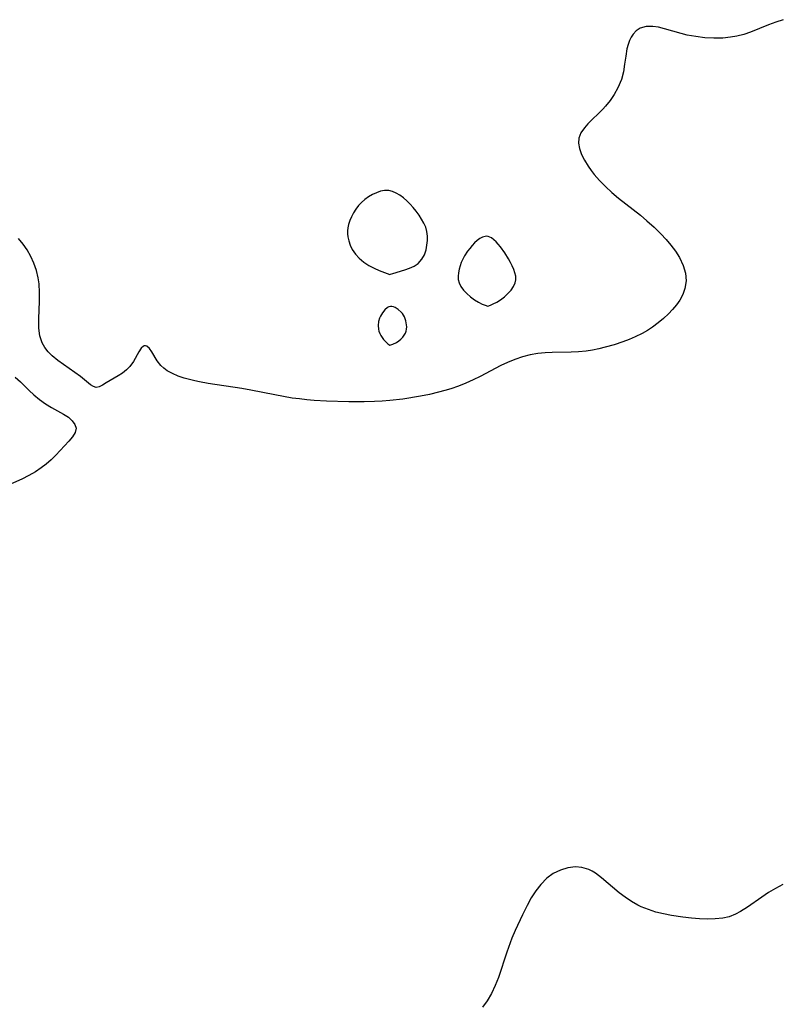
# Model space of a CAD drawing. Header units: metres. Extents: x 1073367 to 1082519, y 1569854 to 1574957.
# Tile 531 of 656: x 1077313 to 1077468, y 1573996 to 1574197. Entities that reach past the tile are written whole.
import ezdxf

# ---------------------------------------------------------------- set-up
doc = ezdxf.new("R2010")
doc.units = ezdxf.units.M
doc.layers.add('CGG_CurvaNivelLidar_v1', color=253, linetype='Continuous', lineweight=30)

msp = doc.modelspace()

# ---------------------------------------------------------------- linework, layer by layer
at = {"layer": 'CGG_CurvaNivelLidar_v1'}
for p, q in [((1077467.3571, 1574196.3703, 69.5), (1077465.8494, 1574195.8168, 69.5)), ((1077468.8973, 1574196.8566, 69.5), (1077467.3571, 1574196.3703, 69.5)), ((1077438.8598, 1574194.5964, 69.5), (1077438.1869, 1574193.8987, 69.5)), ((1077439.6676, 1574195.1025, 69.5), (1077438.8598, 1574194.5964, 69.5)), ((1077440.8753, 1574195.446, 69.5), (1077439.6676, 1574195.1025, 69.5)), ((1077442.2165, 1574195.4796, 69.5), (1077440.8753, 1574195.446, 69.5)), ((1077443.401, 1574195.3061, 69.5), (1077442.2165, 1574195.4796, 69.5)), ((1077444.6297, 1574195.0051, 69.5), (1077443.401, 1574195.3061, 69.5)), ((1077448.0057, 1574194.0163, 69.5), (1077444.6297, 1574195.0051, 69.5)), ((1077462.188, 1574194.3254, 69.5), (1077460.8161, 1574193.8607, 69.5)), ((1077465.8494, 1574195.8168, 69.5), (1077462.188, 1574194.3254, 69.5)), ((1077437.4758, 1574192.628, 69.5), (1077437.1833, 1574191.7932, 69.5)), ((1077437.7969, 1574193.2989, 69.5), (1077437.4758, 1574192.628, 69.5)), ((1077438.1869, 1574193.8987, 69.5), (1077437.7969, 1574193.2989, 69.5)), ((1077449.2559, 1574193.7247, 69.5), (1077448.0057, 1574194.0163, 69.5)), ((1077451.0417, 1574193.3999, 69.5), (1077449.2559, 1574193.7247, 69.5)), ((1077452.8714, 1574193.1713, 69.5), (1077451.0417, 1574193.3999, 69.5)), ((1077454.7235, 1574193.0589, 69.5), (1077452.8714, 1574193.1713, 69.5)), ((1077456.579, 1574193.0916, 69.5), (1077454.7235, 1574193.0589, 69.5)), ((1077458.143, 1574193.2565, 69.5), (1077456.579, 1574193.0916, 69.5)), ((1077459.4176, 1574193.4914, 69.5), (1077458.143, 1574193.2565, 69.5)), ((1077460.8161, 1574193.8607, 69.5), (1077459.4176, 1574193.4914, 69.5)), ((1077436.9569, 1574190.9001, 69.5), (1077436.6936, 1574189.3774, 69.5)), ((1077437.1833, 1574191.7932, 69.5), (1077436.9569, 1574190.9001, 69.5)), ((1077436.6936, 1574189.3774, 69.5), (1077436.4762, 1574187.7926, 69.5)), ((1077436.4762, 1574187.7926, 69.5), (1077436.213, 1574186.1885, 69.5)), ((1077435.8108, 1574184.6048, 69.5), (1077435.1109, 1574182.9191, 69.5)), ((1077436.213, 1574186.1885, 69.5), (1077435.8108, 1574184.6048, 69.5)), ((1077435.1109, 1574182.9191, 69.5), (1077434.3348, 1574181.5662, 69.5)), ((1077433.4868, 1574180.3553, 69.5), (1077432.5485, 1574179.2118, 69.5)), ((1077434.3348, 1574181.5662, 69.5), (1077433.4868, 1574180.3553, 69.5)), ((1077431.9906, 1574178.602, 69.5), (1077428.9665, 1574175.5475, 69.5)), ((1077432.5485, 1574179.2118, 69.5), (1077431.9906, 1574178.602, 69.5)), ((1077428.2569, 1574174.7382, 69.5), (1077427.5537, 1574173.72, 69.5)), ((1077428.9665, 1574175.5475, 69.5), (1077428.2569, 1574174.7382, 69.5)), ((1077427.1382, 1574172.6567, 69.5), (1077427.0757, 1574171.6139, 69.5)), ((1077427.5537, 1574173.72, 69.5), (1077427.1382, 1574172.6567, 69.5)), ((1077427.0757, 1574171.6139, 69.5), (1077427.2744, 1574170.513, 69.5)), ((1077427.2744, 1574170.513, 69.5), (1077427.6884, 1574169.3347, 69.5)), ((1077427.6884, 1574169.3347, 69.5), (1077428.2757, 1574168.127, 69.5)), ((1077428.2757, 1574168.127, 69.5), (1077429.011, 1574166.91, 69.5)), ((1077429.011, 1574166.91, 69.5), (1077429.6033, 1574166.0634, 69.5)), ((1077429.6033, 1574166.0634, 69.5), (1077430.2517, 1574165.2247, 69.5)), ((1077430.2517, 1574165.2247, 69.5), (1077431.3069, 1574164.0025, 69.5)), ((1077431.3069, 1574164.0025, 69.5), (1077432.5306, 1574162.7575, 69.5)), ((1077432.5306, 1574162.7575, 69.5), (1077433.8451, 1574161.5555, 69.5)), ((1077383.3846, 1574160.1217, 69.5), (1077382.6865, 1574159.5068, 69.5)), ((1077384.1372, 1574160.6587, 69.5), (1077383.3846, 1574160.1217, 69.5)), ((1077384.9263, 1574161.1187, 69.5), (1077384.1372, 1574160.6587, 69.5)), ((1077385.7369, 1574161.496, 69.5), (1077384.9263, 1574161.1187, 69.5)), ((1077386.5564, 1574161.7777, 69.5), (1077385.7369, 1574161.496, 69.5)), ((1077387.3731, 1574161.943, 69.5), (1077386.5564, 1574161.7777, 69.5)), ((1077387.8364, 1574161.974, 69.5), (1077387.3731, 1574161.943, 69.5)), ((1077388.2938, 1574161.9483, 69.5), (1077387.8364, 1574161.974, 69.5)), ((1077389.0603, 1574161.7613, 69.5), (1077388.2938, 1574161.9483, 69.5)), ((1077389.8077, 1574161.4242, 69.5), (1077389.0603, 1574161.7613, 69.5)), ((1077390.5375, 1574160.9725, 69.5), (1077389.8077, 1574161.4242, 69.5)), ((1077391.2496, 1574160.4332, 69.5), (1077390.5375, 1574160.9725, 69.5)), ((1077391.9424, 1574159.8265, 69.5), (1077391.2496, 1574160.4332, 69.5)), ((1077433.8451, 1574161.5555, 69.5), (1077435.2281, 1574160.3924, 69.5)), ((1077435.2281, 1574160.3924, 69.5), (1077439.6846, 1574156.8714, 69.5)), ((1077381.5563, 1574158.1365, 69.5), (1077381.0806, 1574157.3801, 69.5)), ((1077382.0906, 1574158.8504, 69.5), (1077381.5563, 1574158.1365, 69.5)), ((1077382.6865, 1574159.5068, 69.5), (1077382.0906, 1574158.8504, 69.5)), ((1077392.6124, 1574159.1672, 69.5), (1077391.9424, 1574159.8265, 69.5)), ((1077393.2542, 1574158.4653, 69.5), (1077392.6124, 1574159.1672, 69.5)), ((1077393.8788, 1574157.7044, 69.5), (1077393.2542, 1574158.4653, 69.5)), ((1077380.6646, 1574156.5934, 69.5), (1077380.3145, 1574155.7861, 69.5)), ((1077381.0806, 1574157.3801, 69.5), (1077380.6646, 1574156.5934, 69.5)), ((1077394.4594, 1574156.9141, 69.5), (1077393.8788, 1574157.7044, 69.5)), ((1077394.9863, 1574156.1011, 69.5), (1077394.4594, 1574156.9141, 69.5)), ((1077395.4448, 1574155.2694, 69.5), (1077394.9863, 1574156.1011, 69.5)), ((1077439.6846, 1574156.8714, 69.5), (1077440.9897, 1574155.7755, 69.5)), ((1077379.8993, 1574154.3481, 69.5), (1077379.8237, 1574153.7275, 69.5)), ((1077380.0417, 1574154.9664, 69.5), (1077379.8993, 1574154.3481, 69.5)), ((1077380.3145, 1574155.7861, 69.5), (1077380.0417, 1574154.9664, 69.5)), ((1077395.8135, 1574154.4212, 69.5), (1077395.4448, 1574155.2694, 69.5)), ((1077396.0629, 1574153.5568, 69.5), (1077395.8135, 1574154.4212, 69.5)), ((1077440.9897, 1574155.7755, 69.5), (1077442.4765, 1574154.4529, 69.5)), ((1077442.4765, 1574154.4529, 69.5), (1077443.8895, 1574153.0847, 69.5)), ((1077313.528, 1574151.0086, 69.5), (1077312.5837, 1574152.1311, 69.5)), ((1077379.8237, 1574153.7275, 69.5), (1077379.8248, 1574153.116, 69.5)), ((1077379.8248, 1574153.116, 69.5), (1077379.8913, 1574152.5035, 69.5)), ((1077379.8913, 1574152.5035, 69.5), (1077380.0733, 1574151.6406, 69.5)), ((1077396.1712, 1574152.6384, 69.5), (1077396.0629, 1574153.5568, 69.5)), ((1077396.1588, 1574151.7108, 69.5), (1077396.1712, 1574152.6384, 69.5)), ((1077406.8692, 1574152.108, 69.5), (1077406.3366, 1574151.7074, 69.5)), ((1077407.4088, 1574152.4083, 69.5), (1077406.8692, 1574152.108, 69.5)), ((1077407.9536, 1574152.5742, 69.5), (1077407.4088, 1574152.4083, 69.5)), ((1077408.2882, 1574152.5919, 69.5), (1077407.9536, 1574152.5742, 69.5)), ((1077408.5863, 1574152.5478, 69.5), (1077408.2882, 1574152.5919, 69.5)), ((1077408.9218, 1574152.4302, 69.5), (1077408.5863, 1574152.5478, 69.5)), ((1077409.2499, 1574152.252, 69.5), (1077408.9218, 1574152.4302, 69.5)), ((1077409.7292, 1574151.8951, 69.5), (1077409.2499, 1574152.252, 69.5)), ((1077443.8895, 1574153.0847, 69.5), (1077444.9549, 1574151.9434, 69.5)), ((1077314.3778, 1574149.8214, 69.5), (1077313.528, 1574151.0086, 69.5)), ((1077380.0733, 1574151.6406, 69.5), (1077380.3532, 1574150.7794, 69.5)), ((1077380.3532, 1574150.7794, 69.5), (1077380.8073, 1574149.877, 69.5)), ((1077395.9179, 1574149.8139, 69.5), (1077396.07, 1574150.7834, 69.5)), ((1077396.07, 1574150.7834, 69.5), (1077396.1588, 1574151.7108, 69.5)), ((1077404.8101, 1574150.1262, 69.5), (1077404.3425, 1574149.5159, 69.5)), ((1077405.3027, 1574150.701, 69.5), (1077404.8101, 1574150.1262, 69.5)), ((1077405.8132, 1574151.2323, 69.5), (1077405.3027, 1574150.701, 69.5)), ((1077406.3366, 1574151.7074, 69.5), (1077405.8132, 1574151.2323, 69.5)), ((1077410.1969, 1574151.4548, 69.5), (1077409.7292, 1574151.8951, 69.5)), ((1077410.6545, 1574150.9526, 69.5), (1077410.1969, 1574151.4548, 69.5)), ((1077411.1022, 1574150.405, 69.5), (1077410.6545, 1574150.9526, 69.5)), ((1077411.9646, 1574149.2181, 69.5), (1077411.1022, 1574150.405, 69.5)), ((1077444.9549, 1574151.9434, 69.5), (1077445.9452, 1574150.7727, 69.5)), ((1077445.9452, 1574150.7727, 69.5), (1077446.8906, 1574149.5148, 69.5)), ((1077315.1331, 1574148.4888, 69.5), (1077314.3778, 1574149.8214, 69.5)), ((1077315.7524, 1574147.0798, 69.5), (1077315.1331, 1574148.4888, 69.5)), ((1077380.8073, 1574149.877, 69.5), (1077381.4365, 1574148.9661, 69.5)), ((1077381.4365, 1574148.9661, 69.5), (1077382.2198, 1574148.0964, 69.5)), ((1077382.2198, 1574148.0964, 69.5), (1077383.1348, 1574147.3151, 69.5)), ((1077395.052, 1574147.8787, 69.5), (1077395.5947, 1574148.8259, 69.5)), ((1077395.5947, 1574148.8259, 69.5), (1077395.9179, 1574149.8139, 69.5)), ((1077403.7209, 1574148.5599, 69.5), (1077403.3755, 1574147.9029, 69.5)), ((1077404.3425, 1574149.5159, 69.5), (1077403.7209, 1574148.5599, 69.5)), ((1077412.763, 1574147.9552, 69.5), (1077411.9646, 1574149.2181, 69.5)), ((1077446.8906, 1574149.5148, 69.5), (1077447.7048, 1574148.2226, 69.5)), ((1077447.7048, 1574148.2226, 69.5), (1077448.4447, 1574146.6476, 69.5)), ((1077316.2414, 1574145.6137, 69.5), (1077315.7524, 1574147.0798, 69.5)), ((1077383.1348, 1574147.3151, 69.5), (1077384.1889, 1574146.6311, 69.5)), ((1077384.1889, 1574146.6311, 69.5), (1077385.2759, 1574146.0695, 69.5)), ((1077385.2759, 1574146.0695, 69.5), (1077386.3161, 1574145.6146, 69.5)), ((1077391.5598, 1574145.7089, 69.5), (1077392.5204, 1574146.0607, 69.5)), ((1077392.5204, 1574146.0607, 69.5), (1077393.4482, 1574146.5013, 69.5)), ((1077393.4482, 1574146.5013, 69.5), (1077394.2753, 1574147.0551, 69.5)), ((1077394.2753, 1574147.0551, 69.5), (1077395.052, 1574147.8787, 69.5)), ((1077402.8268, 1574146.5357, 69.5), (1077402.6267, 1574145.8404, 69.5)), ((1077403.0777, 1574147.2255, 69.5), (1077402.8268, 1574146.5357, 69.5)), ((1077403.3755, 1574147.9029, 69.5), (1077403.0777, 1574147.2255, 69.5)), ((1077413.1531, 1574147.2517, 69.5), (1077412.763, 1574147.9552, 69.5)), ((1077413.5056, 1574146.5402, 69.5), (1077413.1531, 1574147.2517, 69.5)), ((1077413.8109, 1574145.8262, 69.5), (1077413.5056, 1574146.5402, 69.5)), ((1077448.4447, 1574146.6476, 69.5), (1077448.9052, 1574145.0373, 69.5)), ((1077316.598, 1574144.1064, 69.5), (1077316.2414, 1574145.6137, 69.5)), ((1077316.7814, 1574142.8715, 69.5), (1077316.598, 1574144.1064, 69.5)), ((1077386.3161, 1574145.6146, 69.5), (1077388.5, 1574144.7704, 69.5)), ((1077388.5, 1574144.7704, 69.5), (1077388.6413, 1574144.8463, 69.5)), ((1077388.6413, 1574144.8463, 69.5), (1077389.0993, 1574144.9893, 69.5)), ((1077389.0993, 1574144.9893, 69.5), (1077391.5598, 1574145.7089, 69.5)), ((1077402.4861, 1574145.146, 69.5), (1077402.4201, 1574144.459, 69.5)), ((1077402.4201, 1574144.459, 69.5), (1077402.451, 1574143.7863, 69.5)), ((1077402.6267, 1574145.8404, 69.5), (1077402.4861, 1574145.146, 69.5)), ((1077414.0536, 1574145.1143, 69.5), (1077413.8109, 1574145.8262, 69.5)), ((1077414.2103, 1574144.4094, 69.5), (1077414.0536, 1574145.1143, 69.5)), ((1077414.2479, 1574143.7169, 69.5), (1077414.2103, 1574144.4094, 69.5)), ((1077448.9052, 1574145.0373, 69.5), (1077449.0353, 1574143.5013, 69.5)), ((1077316.8929, 1574141.0845, 69.5), (1077316.7814, 1574142.8715, 69.5)), ((1077402.451, 1574143.7863, 69.5), (1077402.6254, 1574143.0861, 69.5)), ((1077402.6254, 1574143.0861, 69.5), (1077403.0005, 1574142.3476, 69.5)), ((1077403.0005, 1574142.3476, 69.5), (1077403.5469, 1574141.5951, 69.5)), ((1077413.2689, 1574141.596, 69.5), (1077413.779, 1574142.328, 69.5)), ((1077413.779, 1574142.328, 69.5), (1077414.1177, 1574143.0447, 69.5)), ((1077414.1177, 1574143.0447, 69.5), (1077414.2479, 1574143.7169, 69.5)), ((1077449.0353, 1574143.5013, 69.5), (1077448.8012, 1574141.8863, 69.5)), ((1077316.8866, 1574139.2898, 69.5), (1077316.8929, 1574141.0845, 69.5)), ((1077403.5469, 1574141.5951, 69.5), (1077404.2223, 1574140.8632, 69.5)), ((1077404.2223, 1574140.8632, 69.5), (1077404.9849, 1574140.186, 69.5)), ((1077404.9849, 1574140.186, 69.5), (1077405.7924, 1574139.5952, 69.5)), ((1077411.1289, 1574139.6319, 69.5), (1077411.9021, 1574140.217, 69.5)), ((1077411.9021, 1574140.217, 69.5), (1077412.6294, 1574140.8817, 69.5)), ((1077412.6294, 1574140.8817, 69.5), (1077413.2689, 1574141.596, 69.5)), ((1077448.361, 1574140.6751, 69.5), (1077447.7289, 1574139.5135, 69.5)), ((1077448.8012, 1574141.8863, 69.5), (1077448.361, 1574140.6751, 69.5)), ((1077316.758, 1574135.7696, 69.5), (1077316.8866, 1574139.2898, 69.5)), ((1077388.0063, 1574138.0012, 69.5), (1077387.4632, 1574137.5258, 69.5)), ((1077388.2935, 1574138.1611, 69.5), (1077388.0063, 1574138.0012, 69.5)), ((1077388.5922, 1574138.2452, 69.5), (1077388.2935, 1574138.1611, 69.5)), ((1077388.9037, 1574138.2377, 69.5), (1077388.5922, 1574138.2452, 69.5)), ((1077389.2236, 1574138.1539, 69.5), (1077388.9037, 1574138.2377, 69.5)), ((1077389.5473, 1574138.0128, 69.5), (1077389.2236, 1574138.1539, 69.5)), ((1077390.1893, 1574137.6098, 69.5), (1077389.5473, 1574138.0128, 69.5)), ((1077405.7924, 1574139.5952, 69.5), (1077406.6042, 1574139.1094, 69.5)), ((1077406.6042, 1574139.1094, 69.5), (1077407.3488, 1574138.737, 69.5)), ((1077407.3488, 1574138.737, 69.5), (1077407.9591, 1574138.4771, 69.5)), ((1077407.9591, 1574138.4771, 69.5), (1077408.5, 1574138.298, 69.5)), ((1077408.5, 1574138.298, 69.5), (1077409.0256, 1574138.4888, 69.5)), ((1077409.0256, 1574138.4888, 69.5), (1077409.6188, 1574138.7585, 69.5)), ((1077409.6188, 1574138.7585, 69.5), (1077410.3419, 1574139.1401, 69.5)), ((1077410.3419, 1574139.1401, 69.5), (1077411.1289, 1574139.6319, 69.5)), ((1077447.0543, 1574138.5547, 69.5), (1077446.2835, 1574137.6322, 69.5)), ((1077447.7289, 1574139.5135, 69.5), (1077447.0543, 1574138.5547, 69.5)), ((1077386.5478, 1574136.2328, 69.5), (1077386.3826, 1574135.8637, 69.5)), ((1077386.9681, 1574136.92, 69.5), (1077386.5478, 1574136.2328, 69.5)), ((1077387.4632, 1574137.5258, 69.5), (1077386.9681, 1574136.92, 69.5)), ((1077390.7903, 1574137.0933, 69.5), (1077390.1893, 1574137.6098, 69.5)), ((1077391.0587, 1574136.7987, 69.5), (1077390.7903, 1574137.0933, 69.5)), ((1077391.293, 1574136.4778, 69.5), (1077391.0587, 1574136.7987, 69.5)), ((1077391.4927, 1574136.1103, 69.5), (1077391.293, 1574136.4778, 69.5)), ((1077391.7726, 1574135.3108, 69.5), (1077391.4927, 1574136.1103, 69.5)), ((1077445.4369, 1574136.7419, 69.5), (1077444.419, 1574135.7831, 69.5)), ((1077446.2835, 1574137.6322, 69.5), (1077445.4369, 1574136.7419, 69.5)), ((1077316.7439, 1574134.7606, 69.5), (1077316.758, 1574135.7696, 69.5)), ((1077316.7734, 1574133.778, 69.5), (1077316.7439, 1574134.7606, 69.5)), ((1077386.1819, 1574135.1388, 69.5), (1077386.0973, 1574134.3843, 69.5)), ((1077386.0973, 1574134.3843, 69.5), (1077386.1335, 1574133.6157, 69.5)), ((1077386.3826, 1574135.8637, 69.5), (1077386.1819, 1574135.1388, 69.5)), ((1077391.9182, 1574134.4707, 69.5), (1077391.7726, 1574135.3108, 69.5)), ((1077391.9059, 1574133.6312, 69.5), (1077391.9359, 1574134.0485, 69.5)), ((1077391.9359, 1574134.0485, 69.5), (1077391.9182, 1574134.4707, 69.5)), ((1077442.1903, 1574134.0181, 69.5), (1077441.1532, 1574133.3406, 69.5)), ((1077443.3354, 1574134.871, 69.5), (1077442.1903, 1574134.0181, 69.5)), ((1077444.419, 1574135.7831, 69.5), (1077443.3354, 1574134.871, 69.5)), ((1077316.9746, 1574132.2267, 69.5), (1077316.7734, 1574133.778, 69.5)), ((1077317.4285, 1574130.799, 69.5), (1077316.9746, 1574132.2267, 69.5)), ((1077386.1335, 1574133.6157, 69.5), (1077386.2384, 1574133.191, 69.5)), ((1077386.2384, 1574133.191, 69.5), (1077386.4063, 1574132.7464, 69.5)), ((1077386.4063, 1574132.7464, 69.5), (1077386.6274, 1574132.3004, 69.5)), ((1077386.6274, 1574132.3004, 69.5), (1077386.892, 1574131.8709, 69.5)), ((1077390.7325, 1574131.5544, 69.5), (1077391.1175, 1574131.9616, 69.5)), ((1077391.1175, 1574131.9616, 69.5), (1077391.4369, 1574132.3908, 69.5)), ((1077391.4369, 1574132.3908, 69.5), (1077391.6734, 1574132.8168, 69.5)), ((1077391.6734, 1574132.8168, 69.5), (1077391.8183, 1574133.2214, 69.5)), ((1077391.8183, 1574133.2214, 69.5), (1077391.9059, 1574133.6312, 69.5)), ((1077438.6585, 1574132.0444, 69.5), (1077437.3868, 1574131.5093, 69.5)), ((1077440.0728, 1574132.7258, 69.5), (1077438.6585, 1574132.0444, 69.5)), ((1077441.1532, 1574133.3406, 69.5), (1077440.0728, 1574132.7258, 69.5)), ((1077317.9718, 1574129.8302, 69.5), (1077317.4285, 1574130.799, 69.5)), ((1077338.1078, 1574130.1426, 69.5), (1077337.6552, 1574129.7526, 69.5)), ((1077338.2859, 1574130.2124, 69.5), (1077338.1078, 1574130.1426, 69.5)), ((1077338.5598, 1574130.2301, 69.5), (1077338.2859, 1574130.2124, 69.5)), ((1077338.8206, 1574130.15, 69.5), (1077338.5598, 1574130.2301, 69.5)), ((1077339.3564, 1574129.6881, 69.5), (1077338.8206, 1574130.15, 69.5)), ((1077386.892, 1574131.8709, 69.5), (1077387.1894, 1574131.475, 69.5)), ((1077387.1894, 1574131.475, 69.5), (1077387.4964, 1574131.1357, 69.5)), ((1077387.4964, 1574131.1357, 69.5), (1077388.0744, 1574130.616, 69.5)), ((1077388.0744, 1574130.616, 69.5), (1077388.5, 1574130.3188, 69.5)), ((1077388.5, 1574130.3188, 69.5), (1077389.0779, 1574130.5185, 69.5)), ((1077389.0779, 1574130.5185, 69.5), (1077389.874, 1574130.9133, 69.5)), ((1077389.874, 1574130.9133, 69.5), (1077390.2998, 1574131.193, 69.5)), ((1077390.2998, 1574131.193, 69.5), (1077390.7325, 1574131.5544, 69.5)), ((1077432.5267, 1574129.923, 69.5), (1077431.2191, 1574129.5962, 69.5)), ((1077434.3178, 1574130.4356, 69.5), (1077432.5267, 1574129.923, 69.5)), ((1077436.0886, 1574131.0209, 69.5), (1077434.3178, 1574130.4356, 69.5)), ((1077437.3868, 1574131.5093, 69.5), (1077436.0886, 1574131.0209, 69.5)), ((1077318.6648, 1574128.9465, 69.5), (1077317.9718, 1574129.8302, 69.5)), ((1077319.4735, 1574128.1385, 69.5), (1077318.6648, 1574128.9465, 69.5)), ((1077320.6042, 1574127.2149, 69.5), (1077319.4735, 1574128.1385, 69.5)), ((1077337.1615, 1574128.9891, 69.5), (1077336.0932, 1574126.9862, 69.5)), ((1077337.6552, 1574129.7526, 69.5), (1077337.1615, 1574128.9891, 69.5)), ((1077339.839, 1574128.9662, 69.5), (1077339.3564, 1574129.6881, 69.5)), ((1077340.9351, 1574127.1213, 69.5), (1077339.839, 1574128.9662, 69.5)), ((1077415.5777, 1574127.9465, 69.5), (1077414.0296, 1574127.4322, 69.5)), ((1077417.1587, 1574128.3441, 69.5), (1077415.5777, 1574127.9465, 69.5)), ((1077418.7663, 1574128.6198, 69.5), (1077417.1587, 1574128.3441, 69.5)), ((1077420.202, 1574128.7602, 69.5), (1077418.7663, 1574128.6198, 69.5)), ((1077421.6499, 1574128.8302, 69.5), (1077420.202, 1574128.7602, 69.5)), ((1077425.5474, 1574128.8998, 69.5), (1077421.6499, 1574128.8302, 69.5)), ((1077427.0703, 1574128.9683, 69.5), (1077425.5474, 1574128.8998, 69.5)), ((1077428.5864, 1574129.1115, 69.5), (1077427.0703, 1574128.9683, 69.5)), ((1077429.9063, 1574129.3202, 69.5), (1077428.5864, 1574129.1115, 69.5)), ((1077431.2191, 1574129.5962, 69.5), (1077429.9063, 1574129.3202, 69.5)), ((1077325.2621, 1574123.8981, 69.5), (1077320.6042, 1574127.2149, 69.5)), ((1077335.372, 1574125.9801, 69.5), (1077334.6461, 1574125.2621, 69.5)), ((1077336.0932, 1574126.9862, 69.5), (1077335.372, 1574125.9801, 69.5)), ((1077341.6869, 1574126.1842, 69.5), (1077340.9351, 1574127.1213, 69.5)), ((1077342.2954, 1574125.6236, 69.5), (1077341.6869, 1574126.1842, 69.5)), ((1077411.1691, 1574126.1598, 69.5), (1077406.9586, 1574123.9609, 69.5)), ((1077412.5308, 1574126.8102, 69.5), (1077411.1691, 1574126.1598, 69.5)), ((1077414.0296, 1574127.4322, 69.5), (1077412.5308, 1574126.8102, 69.5)), ((1077327.3156, 1574122.2381, 69.5), (1077325.2621, 1574123.8981, 69.5)), ((1077332.9385, 1574124.0431, 69.5), (1077330.5129, 1574122.6339, 69.5)), ((1077333.8196, 1574124.6213, 69.5), (1077332.9385, 1574124.0431, 69.5)), ((1077334.6461, 1574125.2621, 69.5), (1077333.8196, 1574124.6213, 69.5)), ((1077342.9948, 1574125.1162, 69.5), (1077342.2954, 1574125.6236, 69.5)), ((1077344.0509, 1574124.5283, 69.5), (1077342.9948, 1574125.1162, 69.5)), ((1077345.2206, 1574124.0287, 69.5), (1077344.0509, 1574124.5283, 69.5)), ((1077346.4778, 1574123.6008, 69.5), (1077345.2206, 1574124.0287, 69.5)), ((1077406.9586, 1574123.9609, 69.5), (1077405.5054, 1574123.2499, 69.5)), ((1077311.9165, 1574123.8157, 69.5), (1077312.9896, 1574122.8475, 69.5)), ((1077312.9896, 1574122.8475, 69.5), (1077314.794, 1574121.0577, 69.5)), ((1077327.8982, 1574121.864, 69.5), (1077327.3156, 1574122.2381, 69.5)), ((1077329.753, 1574122.1606, 69.5), (1077329.0838, 1574121.8111, 69.5)), ((1077330.5129, 1574122.6339, 69.5), (1077329.753, 1574122.1606, 69.5)), ((1077348.6002, 1574123.038, 69.5), (1077346.4778, 1574123.6008, 69.5)), ((1077349.5859, 1574122.8318, 69.5), (1077348.6002, 1574123.038, 69.5)), ((1077351.3444, 1574122.5208, 69.5), (1077349.5859, 1574122.8318, 69.5)), ((1077358.2109, 1574121.5026, 69.5), (1077351.3444, 1574122.5208, 69.5)), ((1077402.5127, 1574121.9813, 69.5), (1077400.9749, 1574121.4403, 69.5)), ((1077404.0229, 1574122.5878, 69.5), (1077402.5127, 1574121.9813, 69.5)), ((1077405.5054, 1574123.2499, 69.5), (1077404.0229, 1574122.5878, 69.5)), ((1077314.794, 1574121.0577, 69.5), (1077315.7277, 1574120.182, 69.5)), ((1077315.7277, 1574120.182, 69.5), (1077316.881, 1574119.2303, 69.5)), ((1077328.4568, 1574121.6968, 69.5), (1077327.8982, 1574121.864, 69.5)), ((1077329.0838, 1574121.8111, 69.5), (1077328.4568, 1574121.6968, 69.5)), ((1077360.0662, 1574121.1648, 69.5), (1077358.2109, 1574121.5026, 69.5)), ((1077364.9605, 1574120.1529, 69.5), (1077360.0662, 1574121.1648, 69.5)), ((1077366.7248, 1574119.8185, 69.5), (1077364.9605, 1574120.1529, 69.5)), ((1077394.7794, 1574119.9086, 69.5), (1077391.116, 1574119.308, 69.5)), ((1077396.6034, 1574120.2805, 69.5), (1077394.7794, 1574119.9086, 69.5)), ((1077398.41, 1574120.707, 69.5), (1077396.6034, 1574120.2805, 69.5)), ((1077399.7, 1574121.053, 69.5), (1077398.41, 1574120.707, 69.5)), ((1077400.9749, 1574121.4403, 69.5), (1077399.7, 1574121.053, 69.5)), ((1077316.881, 1574119.2303, 69.5), (1077318.0839, 1574118.37, 69.5)), ((1077318.0839, 1574118.37, 69.5), (1077319.3077, 1574117.6131, 69.5)), ((1077368.4964, 1574119.5312, 69.5), (1077366.7248, 1574119.8185, 69.5)), ((1077370.0077, 1574119.3347, 69.5), (1077368.4964, 1574119.5312, 69.5)), ((1077371.5239, 1574119.1781, 69.5), (1077370.0077, 1574119.3347, 69.5)), ((1077373.0436, 1574119.0557, 69.5), (1077371.5239, 1574119.1781, 69.5)), ((1077375.5485, 1574118.9072, 69.5), (1077373.0436, 1574119.0557, 69.5)), ((1077380.0792, 1574118.7502, 69.5), (1077375.5485, 1574118.9072, 69.5)), ((1077383.2592, 1574118.7431, 69.5), (1077380.0792, 1574118.7502, 69.5)), ((1077385.346, 1574118.7961, 69.5), (1077383.2592, 1574118.7431, 69.5)), ((1077386.9091, 1574118.873, 69.5), (1077385.346, 1574118.7961, 69.5)), ((1077388.4672, 1574118.9926, 69.5), (1077386.9091, 1574118.873, 69.5)), ((1077391.116, 1574119.308, 69.5), (1077388.4672, 1574118.9926, 69.5)), ((1077319.3077, 1574117.6131, 69.5), (1077321.8007, 1574116.2521, 69.5)), ((1077321.8007, 1574116.2521, 69.5), (1077322.7787, 1574115.5907, 69.5)), ((1077322.7787, 1574115.5907, 69.5), (1077323.5737, 1574114.8782, 69.5)), ((1077323.5737, 1574114.8782, 69.5), (1077324.1214, 1574114.1264, 69.5)), ((1077324.1214, 1574114.1264, 69.5), (1077324.342, 1574113.3452, 69.5)), ((1077324.1592, 1574112.5017, 69.5), (1077323.6361, 1574111.6235, 69.5)), ((1077324.342, 1574113.3452, 69.5), (1077324.1592, 1574112.5017, 69.5)), ((1077322.8774, 1574110.6968, 69.5), (1077320.2222, 1574107.8553, 69.5)), ((1077323.6361, 1574111.6235, 69.5), (1077322.8774, 1574110.6968, 69.5)), ((1077320.2222, 1574107.8553, 69.5), (1077319.2595, 1574106.9155, 69.5)), ((1077318.2255, 1574106.0071, 69.5), (1077317.2516, 1574105.2568, 69.5)), ((1077319.2595, 1574106.9155, 69.5), (1077318.2255, 1574106.0071, 69.5)), ((1077316.0377, 1574104.4406, 69.5), (1077314.6718, 1574103.6644, 69.5)), ((1077317.2516, 1574105.2568, 69.5), (1077316.0377, 1574104.4406, 69.5)), ((1077313.2455, 1574102.959, 69.5), (1077308.7234, 1574100.9737, 69.5)), ((1077314.6718, 1574103.6644, 69.5), (1077313.2455, 1574102.959, 69.5)), ((1077424.8852, 1574023.5201, 70), (1077423.3328, 1574023.0624, 70)), ((1077426.4616, 1574023.6846, 70), (1077424.8852, 1574023.5201, 70)), ((1077427.7503, 1574023.5771, 70), (1077426.4616, 1574023.6846, 70)), ((1077429.1285, 1574023.18, 70), (1077427.7503, 1574023.5771, 70)), ((1077420.563, 1574021.3702, 70), (1077419.3346, 1574020.1364, 70)), ((1077421.8526, 1574022.3237, 70), (1077420.563, 1574021.3702, 70)), ((1077423.3328, 1574023.0624, 70), (1077421.8526, 1574022.3237, 70)), ((1077429.851, 1574022.8312, 70), (1077429.1285, 1574023.18, 70)), ((1077430.5524, 1574022.4035, 70), (1077429.851, 1574022.8312, 70)), ((1077431.7747, 1574021.4944, 70), (1077430.5524, 1574022.4035, 70)), ((1077435.3829, 1574018.414, 70), (1077431.7747, 1574021.4944, 70)), ((1077419.3346, 1574020.1364, 70), (1077418.3126, 1574018.8126, 70)), ((1077467.3352, 1574019.3167, 70), (1077465.894, 1574018.4533, 70)), ((1077468.8195, 1574020.1086, 70), (1077467.3352, 1574019.3167, 70)), ((1077417.3867, 1574017.3631, 70), (1077416.5344, 1574015.8247, 70)), ((1077418.3126, 1574018.8126, 70), (1077417.3867, 1574017.3631, 70)), ((1077436.5937, 1574017.4834, 70), (1077435.3829, 1574018.414, 70)), ((1077437.8585, 1574016.6238, 70), (1077436.5937, 1574017.4834, 70)), ((1077464.5013, 1574017.5353, 70), (1077461.6154, 1574015.4847, 70)), ((1077465.894, 1574018.4533, 70), (1077464.5013, 1574017.5353, 70)), ((1077416.5344, 1574015.8247, 70), (1077415.5649, 1574013.8768, 70)), ((1077439.1855, 1574015.8682, 70), (1077437.8585, 1574016.6238, 70)), ((1077439.8339, 1574015.5579, 70), (1077439.1855, 1574015.8682, 70)), ((1077441.3246, 1574014.9643, 70), (1077439.8339, 1574015.5579, 70)), ((1077461.6154, 1574015.4847, 70), (1077460.1901, 1574014.5651, 70)), ((1077415.5649, 1574013.8768, 70), (1077414.1071, 1574010.7308, 70)), ((1077442.8675, 1574014.4814, 70), (1077441.3246, 1574014.9643, 70)), ((1077444.4469, 1574014.0871, 70), (1077442.8675, 1574014.4814, 70)), ((1077446.0493, 1574013.7651, 70), (1077444.4469, 1574014.0871, 70)), ((1077448.3826, 1574013.4058, 70), (1077446.0493, 1574013.7651, 70)), ((1077450.1182, 1574013.2093, 70), (1077448.3826, 1574013.4058, 70)), ((1077451.7816, 1574013.0809, 70), (1077450.1182, 1574013.2093, 70)), ((1077456.5201, 1574013.2163, 70), (1077454.999, 1574013.062, 70)), ((1077457.8664, 1574013.5082, 70), (1077456.5201, 1574013.2163, 70)), ((1077459.1546, 1574014.0106, 70), (1077457.8664, 1574013.5082, 70)), ((1077460.1901, 1574014.5651, 70), (1077459.1546, 1574014.0106, 70)), ((1077453.4136, 1574013.0255, 70), (1077451.7816, 1574013.0809, 70)), ((1077454.999, 1574013.062, 70), (1077453.4136, 1574013.0255, 70)), ((1077414.1071, 1574010.7308, 70), (1077413.436, 1574009.1242, 70)), ((1077413.436, 1574009.1242, 70), (1077412.3917, 1574006.279, 70)), ((1077412.3917, 1574006.279, 70), (1077410.66, 1574001.1031, 70)), ((1077410.0082, 1573999.4355, 70), (1077409.2627, 1573997.8448, 70)), ((1077410.66, 1574001.1031, 70), (1077410.0082, 1573999.4355, 70)), ((1077409.2627, 1573997.8448, 70), (1077408.4033, 1573996.358, 70)), ((1077408.4033, 1573996.358, 70), (1077407.4016, 1573995.0096, 70))]:
    msp.add_line(p, q, dxfattribs=at)

doc.saveas('drawing.dxf')
